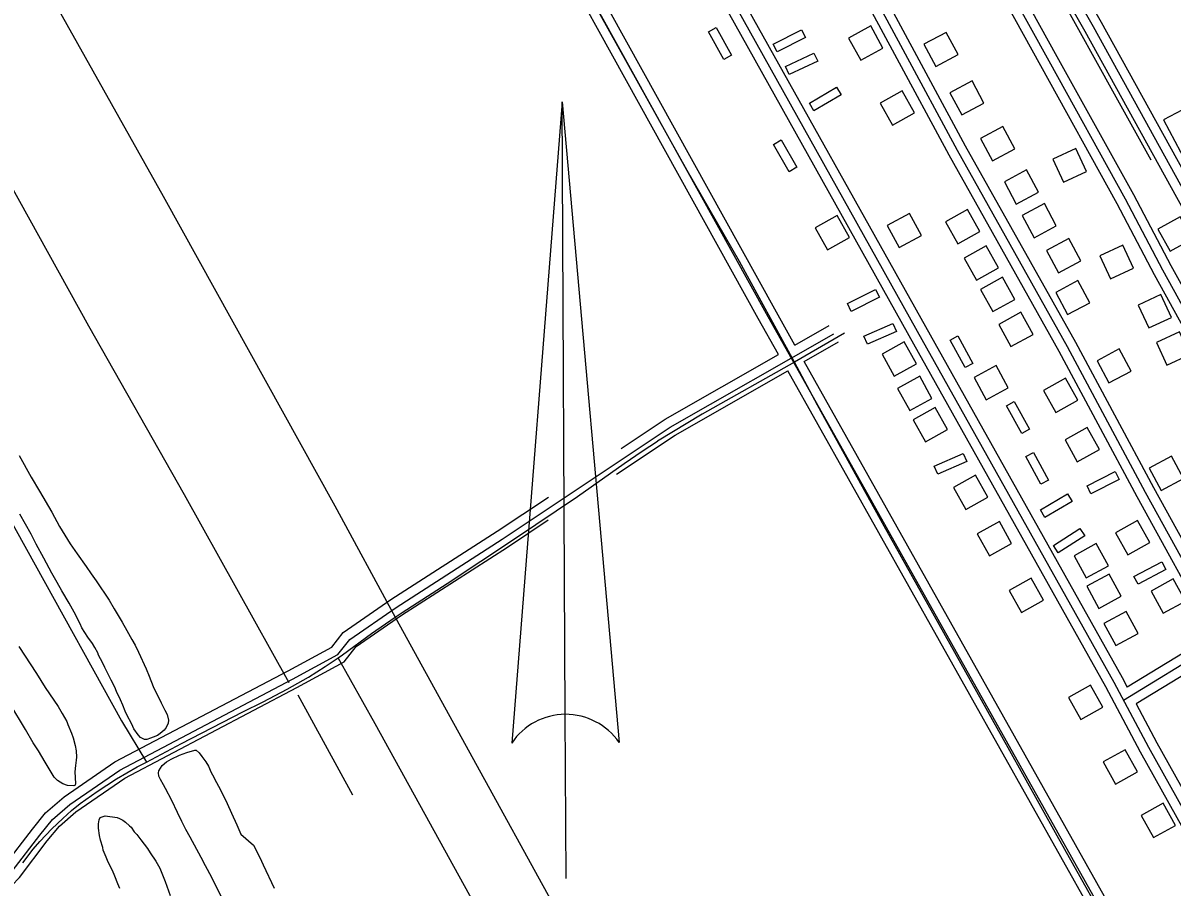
# Model space of a CAD drawing. Extents: x 3445503 to 3483459, y 540493 to 566012.
# Drawn here: x 3477756 to 3479576, y 561066 to 562435 of the extents above; entities that cross this region are included whole.
import ezdxf

# ---------------------------------------------------------------- set-up
doc = ezdxf.new("R2010")
doc.units = 0
for name, color, linetype in [('V-ANNO-SYMB', 7, 'Continuous'), ('V-BLDG-OTLN', 7, 'Continuous'), ('V-DTCH-CNTR', 7, 'Continuous'), ('V-ROAD-CNTR', 7, 'Continuous'), ('V-SITE-VEGE', 7, 'Continuous'), ('V-TOPO-SHOR', 7, 'Continuous')]:
    doc.layers.add(name, color=color, linetype=linetype)

msp = doc.modelspace()

# ---------------------------------------------------------------- linework, layer by layer
at = {"layer": 'V-ANNO-SYMB'}
for p, q in [((3478610.1, 562309.9), (3478530.3, 561294.5)), ((3478610.1, 562309.9), (3478700.3, 561295.4)), ((3478615, 561339.9), (3478610.1, 562309.9)), ((3478610.1, 562309.9), (3478700.3, 561295.4)), ((3478615, 561339.9), (3478610.1, 562309.9)), ((3478616.4, 561080), (3478615, 561339.9))]:
    msp.add_line(p, q, dxfattribs=at)
for start, end in [(90.2917, 146.0862), (34.4971, 90.2917), (34.4971, 90.2805)]:
    msp.add_arc((3478615.6, 561237.2), 102.8, start, end, dxfattribs=at)
at = {"layer": 'V-BLDG-OTLN'}
for points in [[(3478854.3, 562427.8), (3478878.4, 562384), (3478866.1, 562377.3), (3478842, 562421.1)], [(3479118.4, 562395.4), (3479099, 562430.3), (3479064, 562410.9), (3479083.5, 562375.9)], [(3478944.7, 562401.6), (3478989.2, 562424.3), (3478995.6, 562411.9), (3478951, 562389.1)], [(3479183.3, 562401.3), (3479202.2, 562366), (3479237.4, 562384.9), (3479218.6, 562420.2)], [(3478963.8, 562365.9), (3479009.1, 562387.1), (3479015.1, 562374.4), (3478969.8, 562353.2)], [(3479224.3, 562324.6), (3479243.2, 562289.3), (3479278.4, 562308.2), (3479259.6, 562343.4)], [(3479001.9, 562307.9), (3479045, 562333.2), (3479052.1, 562321.1), (3479008.9, 562295.8)], [(3479168.4, 562292.6), (3479149, 562327.6), (3479114, 562308.1), (3479133.4, 562273.2)], [(3479607.6, 562197.2), (3479637.5, 562213), (3479592.8, 562297.4), (3479563, 562281.6)], [(3479273.1, 562252.2), (3479291.9, 562216.9), (3479327.2, 562235.8), (3479308.3, 562271)], [(3478956.9, 562249.7), (3478982, 562206.5), (3478969.9, 562199.4), (3478944.8, 562242.7)], [(3479440.8, 562199.7), (3479424, 562236.1), (3479387.7, 562219.3), (3479404.5, 562183)], [(3479310.7, 562183.4), (3479329.6, 562148.1), (3479364.8, 562167), (3479345.9, 562202.3)], [(3479271.8, 562104.8), (3479252.3, 562139.8), (3479217.4, 562120.3), (3479236.8, 562085.4)], [(3479338.9, 562130.1), (3479357.8, 562094.9), (3479393, 562113.7), (3479374.1, 562149)], [(3479065.4, 562095.1), (3479045.9, 562130), (3479011, 562110.6), (3479030.4, 562075.6)], [(3479125.1, 562114.3), (3479144.3, 562079.2), (3479179.4, 562098.3), (3479160.3, 562133.5)], [(3479573.5, 562073.8), (3479608.5, 562093.3), (3479589, 562128.2), (3479554, 562108.7)], [(3479301.3, 562047.1), (3479281.9, 562082.1), (3479246.9, 562062.7), (3479266.3, 562027.7)], [(3479377.7, 562074.7), (3479396.5, 562039.4), (3479431.8, 562058.3), (3479412.9, 562093.5)], [(3479515.2, 562046.6), (3479498.4, 562082.9), (3479462.1, 562066.1), (3479478.9, 562029.8)], [(3479327.2, 561997.2), (3479307.8, 562032.2), (3479272.8, 562012.8), (3479292.2, 561977.8)], [(3479392, 562008.3), (3479410.8, 561973.1), (3479446.1, 561991.9), (3479427.2, 562027.2)], [(3479113, 562000.5), (3479068.2, 561978.1), (3479062, 561990.6), (3479106.7, 562013)], [(3479575.6, 561968.8), (3479558.8, 562005.1), (3479522.5, 561988.3), (3479539.3, 561952)], [(3479356.2, 561941.8), (3479336.8, 561976.8), (3479301.8, 561957.3), (3479321.2, 561922.4)], [(3479139.6, 561946.3), (3479093.7, 561926.4), (3479088.1, 561939.2), (3479134, 561959.1)], [(3479248.8, 561889.1), (3479224.8, 561932.9), (3479237, 561939.7), (3479261, 561895.8)], [(3479604.6, 561909.7), (3479587.9, 561946), (3479551.6, 561929.2), (3479568.3, 561892.9)], [(3479171.3, 561894.9), (3479151.8, 561929.8), (3479116.9, 561910.3), (3479136.3, 561875.4)], [(3479457.5, 561900), (3479476.3, 561864.8), (3479511.6, 561883.6), (3479492.7, 561918.9)], [(3479262.6, 561873.4), (3479281.7, 561838.3), (3479316.9, 561857.4), (3479297.7, 561892.5)], [(3479196, 561840.5), (3479176.6, 561875.4), (3479141.6, 561855.9), (3479161.1, 561821)], [(3479427, 561837.5), (3479407.6, 561872.5), (3479372.6, 561853.1), (3479392, 561818.1)], [(3479220.7, 561791.1), (3479201.3, 561826), (3479166.3, 561806.6), (3479185.8, 561771.6)], [(3479338.5, 561784.9), (3479313.9, 561828.5), (3479326.1, 561835.4), (3479350.7, 561791.8)], [(3479461.2, 561759.4), (3479441.8, 561794.4), (3479406.8, 561775), (3479426.2, 561740)], [(3479251, 561740.2), (3479205.1, 561720.4), (3479199.6, 561733.3), (3479245.5, 561753.1)], [(3479368.5, 561704.3), (3479344.5, 561748.2), (3479356.8, 561754.9), (3479380.8, 561711.1)], [(3479540.3, 561729.9), (3479559.2, 561694.6), (3479594.5, 561713.5), (3479575.6, 561748.8)], [(3479284.3, 561683.9), (3479264.9, 561718.8), (3479229.9, 561699.3), (3479249.4, 561664.4)], [(3479492.5, 561712), (3479447.9, 561689.4), (3479441.6, 561701.8), (3479486.1, 561724.5)], [(3479367.8, 561663.9), (3479410.9, 561689.3), (3479418, 561677.2), (3479374.9, 561651.8)], [(3479322.2, 561610.6), (3479302.8, 561645.5), (3479267.8, 561626.1), (3479287.3, 561591.1)], [(3479541.2, 561611.9), (3479521.8, 561646.8), (3479486.9, 561627.4), (3479506.3, 561592.4)], [(3479388.3, 561607.6), (3479430.5, 561634.4), (3479438, 561622.6), (3479395.8, 561595.8)], [(3479421.1, 561591.3), (3479440.3, 561556.1), (3479475.4, 561575.3), (3479456.3, 561610.4)], [(3479566.7, 561569.3), (3479522.5, 561545.9), (3479515.9, 561558.3), (3479560.1, 561581.7)], [(3479372.7, 561520.6), (3479353.2, 561555.6), (3479318.3, 561536.1), (3479337.7, 561501.2)], [(3479441.4, 561543), (3479460.5, 561507.8), (3479495.6, 561527), (3479476.5, 561562.1)], [(3479597.4, 561519.4), (3479578, 561554.4), (3479543, 561535), (3479562.4, 561500)], [(3479468.2, 561484), (3479487.4, 561448.9), (3479522.5, 561468), (3479503.4, 561503.1)], [(3479466.8, 561351.2), (3479447.3, 561386.1), (3479412.3, 561366.7), (3479431.8, 561331.7)], [(3479521.6, 561249), (3479502.1, 561284), (3479467.2, 561264.5), (3479486.6, 561229.6)], [(3479581.7, 561164.1), (3479562.2, 561199.1), (3479527.2, 561179.6), (3479546.7, 561144.7)]]:
    msp.add_lwpolyline(points, close=True, dxfattribs=at)
at = {"layer": 'V-DTCH-CNTR'}
for points in [[(3478808.4, 562201.4), (3478532.7, 562696.1), (3478296, 563121.4), (3478012.1, 563630.7), (3477990, 563669.7)], [(3477347.3, 563296.3), (3477648.3, 562748.6), (3477978.1, 562160.9), (3478250.2, 561670), (3478345.9, 561493.8), (3478721, 560812), (3478814.6, 560654.7)], [(3476820.3, 562009.3), (3476762.7, 562154.5), (3476765.5, 562166.9), (3476769.7, 562173.8), (3476771.1, 562182.1), (3476778, 562188.9), (3476884.5, 562235.6), (3476974.4, 562280.9), (3477089.2, 562356.6), (3477104.4, 562362), (3477104.4, 562362), (3477125.1, 562366.1), (3477143, 562366.1), (3477188.6, 562354.9), (3477209.3, 562354.9), (3477223.1, 562356.2), (3477299.1, 562385), (3477314.3, 562387.7), (3477324, 562386.3), (3477501.3, 562071), (3477912.1, 561329.7), (3477951.5, 561264.3)], [(3479598.8, 560787.8), (3479496.5, 560965.8), (3479394.3, 561147.3), (3479316.5, 561286.9), (3479224.7, 561451.3), (3479120.2, 561638.1), (3479014.5, 561829.6), (3478978, 561898), (3478890.9, 562057.1), (3478808.4, 562201.4)], [(3479057.5, 561943.9), (3478978, 561898), (3478831.8, 561815.5), (3478761.1, 561772.5)], [(3477755.7, 561104.9), (3477772.3, 561126.5), (3477782.7, 561138.5), (3477801.8, 561158.4), (3477819.1, 561174.8), (3477833, 561187.8), (3477846.9, 561199), (3477873.8, 561217.9), (3477904.2, 561237.8), (3477937.1, 561256.7), (3477951.5, 561264.3), (3478007.4, 561293.7), (3478104.5, 561343.7), (3478136.6, 561360), (3478174.7, 561379.8), (3478208.5, 561398.8), (3478234.6, 561416), (3478255.4, 561429.6), (3478262.3, 561434.1), (3478308.3, 561467.8), (3478345.9, 561493.8), (3478356.9, 561501.4), (3478428, 561547.1), (3478534.7, 561617.8), (3478634.5, 561685), (3478708.2, 561737.5), (3478737.1, 561756.7), (3478761.1, 561772.5)], [(3478803.3, 560440), (3478549.1, 560899.1), (3478314.1, 561325.1), (3478255.4, 561429.6)]]:
    msp.add_lwpolyline(points, dxfattribs=at)
at = {"layer": 'V-ROAD-CNTR'}
for points in [[(3478323.4, 563870), (3478459.8, 563630.7), (3478598.4, 563381.5), (3478710.7, 563179.9), (3478904.9, 562829.2), (3479063.6, 562553), (3479235.7, 562233.4), (3479410.1, 561922.5), (3479533.6, 561692), (3479648.2, 561484.6), (3479696.5, 561400.7), (3479901.5, 561038.3), (3480064.1, 560739.1), (3480363.3, 560202.9), (3480423, 560098.7)], [(3478310.3, 563862.5), (3478446.7, 563623.3), (3478585.3, 563374.2), (3478697.6, 563172.6), (3478891.9, 562821.9), (3479050.4, 562545.7), (3479222.6, 562226.2), (3479396.9, 561915.3), (3479520.4, 561684.9), (3479641.7, 561465.4)], [(3479850.1, 561524.7), (3479774.5, 561660.1), (3479609.8, 561956.3), (3479561.7, 562043.4), (3479502.7, 562155.8), (3479381.5, 562374.3), (3479241.5, 562627.7), (3479114.8, 562856.6), (3478922.3, 563198.8), (3478800.8, 563418.3), (3478702.4, 563580.2), (3478628.9, 563714.5), (3478556.3, 563843.5), (3478385.2, 563761.5)], [(3478406.2, 563754.9), (3478472.9, 563638.1), (3478611.6, 563388.8), (3478723.8, 563187.2), (3478918, 562836.6), (3479076.7, 562560.3), (3479248.8, 562240.7), (3479423.2, 561929.7), (3479546.8, 561699.2), (3479661.3, 561492), (3479668.2, 561479.9)], [(3478978.9, 561924.9), (3478946.9, 561981.7), (3478421.5, 562930.1), (3478010.1, 563670.1)], [(3478952.8, 561910), (3478920.7, 561967.1), (3478395.2, 562915.6), (3477983.9, 563655.6)], [(3480645.8, 558901), (3480147.2, 559799.8), (3480075.6, 559938.1), (3479461.1, 561035.9), (3478933.8, 561974.4), (3478408.3, 562922.8), (3477997, 563662.9)], [(3479853.3, 561549.8), (3479787.6, 561667.4), (3479622.9, 561963.6), (3479574.9, 562050.6), (3479515.9, 562162.9), (3479394.6, 562381.6), (3479254.6, 562635), (3479127.9, 562864), (3478935.4, 563206.1), (3478813.8, 563425.8), (3478739, 563548.8)], [(3479824.4, 561540), (3479761.4, 561652.8), (3479596.7, 561949), (3479548.5, 562036.3), (3479489.5, 562148.7), (3479368.3, 562367.1), (3479228.4, 562620.5), (3479101.7, 562849.3), (3478909.2, 563191.5), (3478787.8, 563410.7), (3478711.9, 563535.6)], [(3478508.3, 563136.7), (3478662.5, 562861.8), (3478875.6, 562478.8), (3479172.5, 561947.1), (3479484, 561391.1), (3479539.1, 561288), (3479808.9, 560804.7), (3480142.3, 560209.2), (3480250.5, 560017.9), (3480308.2, 559915.3), (3480479.2, 559614.3), (3480605.2, 559383.2), (3480820.6, 559003.1), (3481053.8, 558588.6), (3481109.2, 558496.5)], [(3478521.4, 563144), (3478675.6, 562869.1), (3478888.7, 562486.1), (3479185.6, 561954.5), (3479497.1, 561398.3), (3479505.3, 561383)], [(3478495.2, 563129.4), (3478649.4, 562854.5), (3478862.5, 562471.5), (3479159.4, 561939.8), (3479470.8, 561383.9), (3479525.9, 561280.8), (3479795.8, 560797.4), (3480129.3, 560201.9), (3480237.4, 560010.5), (3480246.1, 559995.1)], [(3479908.2, 561574.8), (3479868.3, 561643.4), (3479438.7, 562421.3), (3479092.8, 563027.7)], [(3480132.1, 561219.1), (3479881.4, 561650.8), (3479451.8, 562428.7), (3479105.8, 563035.1)], [(3479933.8, 561590.5), (3479894.4, 561658.2), (3479464.8, 562436), (3479118.8, 563042.6)], [(3481057.2, 562416.8), (3481031.7, 562399.4), (3481003.9, 562362.5), (3480910.8, 562223.3), (3480889.1, 562196.3), (3480871.5, 562183.9), (3480714.2, 562078.3), (3480537, 561968.3), (3480459, 561919.9), (3480279, 561807.9), (3480196.6, 561758.2), (3480112.2, 561707.7), (3480052.2, 561660.7), (3480007, 561623.9), (3479964.1, 561593), (3479930.1, 561569.9), (3479887, 561545.6), (3479829.6, 561525.9), (3479770.9, 561511.5), (3479713.4, 561487.4), (3479639.5, 561447.2), (3479499.5, 561361.9)], [(3478978.9, 561924.9), (3479033.3, 561955.9)], [(3477300.1, 560817.3), (3477661.8, 561028.9), (3477694, 561049.7), (3477716.1, 561067.2), (3477738.8, 561091.5), (3477782.8, 561148.6), (3477802.9, 561173.6), (3477830.5, 561197.3), (3477909.4, 561251.8), (3478183, 561395.7), (3478254.9, 561434.9), (3478273.7, 561458.3), (3478347.3, 561509.3), (3478515.4, 561617.4), (3478781.1, 561794.9), (3479040.7, 561942.9)], [(3478993.6, 561898.7), (3479048.1, 561929.8)], [(3478703.7, 561761.2), (3478773.3, 561807.7), (3478952.8, 561910)], [(3480266.4, 559615.8), (3480160.4, 559806.9), (3480088.8, 559945.2), (3479474.2, 561043.2), (3478993.6, 561898.7)], [(3478696.4, 561720.2), (3478789, 561782.1), (3478967.5, 561883.9)], [(3480232.7, 559614.6), (3480134, 559792.7), (3480062.4, 559931), (3479448, 561028.5), (3478967.5, 561883.9)], [(3477305.7, 560838), (3477654, 561041.7), (3477685.2, 561061.9), (3477705.9, 561078.2), (3477727.4, 561101.2), (3477771.1, 561157.9), (3477792, 561184.1), (3477821.3, 561209.2), (3477901.6, 561264.7), (3478175.9, 561408.9), (3478245.1, 561446.6), (3478263.4, 561469.4), (3478339, 561521.8), (3478507.2, 561629.9), (3478588.5, 561684.2)], [(3477319.9, 560811.5), (3477669.7, 561016.1), (3477702.7, 561037.5), (3477726.3, 561056.1), (3477750.3, 561081.8), (3477794.6, 561139.4), (3477813.7, 561163.1), (3477839.7, 561185.4), (3477917.2, 561239), (3478190.1, 561382.5), (3478264.7, 561423.1), (3478284.1, 561447.2), (3478355.6, 561496.8), (3478523.6, 561604.8), (3478588.1, 561647.9)], [(3479641.7, 561465.4), (3479632, 561460.2), (3479505.3, 561383)], [(3479656.6, 561440), (3479519.4, 561356.5)], [(3479519.4, 561356.5), (3479552.2, 561295.1), (3479822, 560812.1), (3480155.4, 560216.6), (3480263.5, 560025.2), (3480302.8, 559955.5)]]:
    msp.add_lwpolyline(points, dxfattribs=at)
at = {"layer": 'V-SITE-VEGE'}
for p, q in [((3477749.8, 561750.1), (3477769.2, 561715.7)), ((3477769.2, 561715.7), (3477782.5, 561693.6)), ((3477782.5, 561693.6), (3477801.6, 561660.2)), ((3477760, 561641.2), (3477751, 561657.1)), ((3477801.6, 561660.2), (3477813.9, 561637.4)), ((3477769.3, 561625.2), (3477760, 561641.2)), ((3477777.2, 561609.6), (3477769.3, 561625.2)), ((3477813.9, 561637.4), (3477830.8, 561610.2)), ((3477789.1, 561587.2), (3477777.2, 561609.6)), ((3477830.8, 561610.2), (3477842, 561594.3)), ((3477842, 561594.3), (3477856.4, 561574.3)), ((3477801.7, 561563.6), (3477789.1, 561587.2)), ((3477856.4, 561574.3), (3477864.3, 561562.4)), ((3477810.3, 561548.8), (3477801.7, 561563.6)), ((3477864.3, 561562.4), (3477872.2, 561551.5)), ((3477817.5, 561535.4), (3477810.3, 561548.8)), ((3477829.4, 561516.2), (3477817.5, 561535.4)), ((3477872.2, 561551.5), (3477892.4, 561521)), ((3477837, 561502), (3477829.4, 561516.2)), ((3477892.4, 561521), (3477900.7, 561506.9)), ((3477846.7, 561483.2), (3477837, 561502)), ((3477900.7, 561506.9), (3477913.3, 561485.9)), ((3477849.2, 561477), (3477846.7, 561483.2)), ((3477913.3, 561485.9), (3477920.8, 561472.8)), ((3477858.9, 561462.2), (3477849.2, 561477)), ((3477866.1, 561452), (3477858.9, 561462.2)), ((3477920.8, 561472.8), (3477928.7, 561458.3)), ((3477749.6, 561447.6), (3477777.7, 561404.5)), ((3477869.7, 561445.9), (3477866.1, 561452)), ((3477874.4, 561437.5), (3477869.7, 561445.9)), ((3477928.7, 561458.3), (3477933.8, 561449.6)), ((3477933.8, 561449.6), (3477939.2, 561438.4)), ((3477875.9, 561433.9), (3477874.4, 561437.5)), ((3477882, 561422.3), (3477875.9, 561433.9)), ((3477939.2, 561438.4), (3477951, 561412.3)), ((3477885.9, 561414), (3477882, 561422.3)), ((3477892, 561401.7), (3477885.9, 561414)), ((3477951, 561412.3), (3477956.1, 561400.4)), ((3477777.7, 561404.5), (3477791.4, 561382.4)), ((3477896, 561394), (3477892, 561401.7)), ((3477901.4, 561382.8), (3477896, 561394)), ((3477956.1, 561400.4), (3477962.5, 561384.1)), ((3477791.4, 561382.4), (3477812, 561352.3)), ((3477904.3, 561375.9), (3477901.4, 561382.8)), ((3477910.7, 561362.9), (3477904.3, 561375.9)), ((3477962.5, 561384.1), (3477966.9, 561374.3)), ((3477966.9, 561374.3), (3477973, 561362.7)), ((3477760.1, 561315.9), (3477735.3, 561356.9)), ((3477812, 561352.3), (3477818.4, 561341.4)), ((3477914, 561354.6), (3477910.7, 561362.9)), ((3477917.9, 561344.8), (3477914, 561354.6)), ((3477973, 561362.7), (3477974.8, 561358)), ((3477974.8, 561358), (3477980.9, 561346.8)), ((3477818.4, 561341.4), (3477825.3, 561328.8)), ((3477920.4, 561339.3), (3477917.9, 561344.8)), ((3477928.4, 561324.5), (3477920.4, 561339.3)), ((3477980.9, 561346.8), (3477984.5, 561339.9)), ((3477984.5, 561339.9), (3477986.6, 561330.8)), ((3477772.4, 561294.6), (3477760.1, 561315.9)), ((3477825.3, 561328.8), (3477827.1, 561324.1)), ((3477827.1, 561324.1), (3477832.8, 561310.3)), ((3477931.6, 561317.2), (3477928.4, 561324.5)), ((3477938.4, 561307.5), (3477931.6, 561317.2)), ((3477983, 561318.9), (3477979.7, 561314.9)), ((3477985.9, 561325.8), (3477983, 561318.9)), ((3477986.6, 561330.8), (3477985.9, 561325.8)), ((3477832.8, 561310.3), (3477835.7, 561302.7)), ((3477835.7, 561302.7), (3477838.9, 561290.7)), ((3477942.4, 561303.5), (3477938.4, 561307.5)), ((3477948.6, 561300.2), (3477942.4, 561303.5)), ((3477952.2, 561300.2), (3477948.6, 561300.2)), ((3477958, 561302.3), (3477952.2, 561300.2)), ((3477962.3, 561303.8), (3477958, 561302.3)), ((3477969.2, 561306.6), (3477962.3, 561303.8)), ((3477973.5, 561309.5), (3477969.2, 561306.6)), ((3477979.7, 561314.9), (3477973.5, 561309.5)), ((3477780.6, 561282.2), (3477772.4, 561294.6)), ((3477791.1, 561264.1), (3477780.6, 561282.2)), ((3477838.9, 561290.7), (3477840.3, 561282.4)), ((3477840.3, 561282.4), (3477840.7, 561272.3)), ((3477805.5, 561240.6), (3477791.1, 561264.1)), ((3477840.3, 561267.6), (3477839.2, 561258.9)), ((3477840.7, 561272.3), (3477840.3, 561267.6)), ((3477839.2, 561258.9), (3477838.1, 561248.8)), ((3477838.1, 561248.8), (3477839.1, 561230.3)), ((3477810.5, 561235.1), (3477805.5, 561240.6)), ((3477819.2, 561230), (3477810.5, 561235.1)), ((3477826.8, 561227.5), (3477819.2, 561230)), ((3477836.6, 561226.7), (3477826.8, 561227.5)), ((3477838.7, 561227.8), (3477836.6, 561226.7)), ((3477839.1, 561230.3), (3477838.7, 561227.8))]:
    msp.add_line(p, q, dxfattribs=at)
for points in [[(3478074.8, 561041.9), (3478055, 561081.4), (3478045.3, 561100.2), (3478038.1, 561113.3), (3478020.8, 561145.5), (3478014, 561157.8), (3478007.9, 561170.1), (3478001, 561184.3), (3477992, 561203.5), (3477981.6, 561222.7), (3477978.7, 561228.5), (3477974.1, 561236.8), (3477971.5, 561242.2), (3477970.5, 561247.3), (3477971.2, 561250.6), (3477976.3, 561259.2), (3477983.5, 561264.6), (3477990.8, 561269), (3478003.8, 561275.4), (3478015.8, 561279.4), (3478028.1, 561283), (3478030.6, 561283), (3478035.3, 561279), (3478039.6, 561273.2), (3478045.8, 561264.5), (3478050.1, 561257.9), (3478054.4, 561247.8), (3478056.2, 561244.2), (3478062.7, 561231.9), (3478068.8, 561220.6), (3478079.6, 561198.9), (3478086.4, 561183.7), (3478095, 561164.8), (3478101.1, 561150.3)], [(3477909.5, 561064.1), (3477906.3, 561071.7), (3477901.6, 561083.6), (3477897.7, 561092.7), (3477891.2, 561105.7), (3477887.6, 561113.7), (3477883.3, 561124.9), (3477882.6, 561129.3), (3477879, 561140.5), (3477877.2, 561148.1), (3477875.8, 561159.7), (3477875.8, 561166.6), (3477876.9, 561173.1), (3477878.4, 561176.7), (3477886.3, 561179.2), (3477905.1, 561176.6), (3477909.1, 561175.1), (3477914.2, 561172.6), (3477918.5, 561169), (3477925, 561163.2), (3477927.2, 561161.3), (3477932.2, 561154.1), (3477936.2, 561149.4), (3477942.7, 561141.4), (3477953.1, 561127.3), (3477957.8, 561120.7), (3477966.4, 561107.3), (3477972.6, 561096.1), (3477981.5, 561075.1), (3477989.1, 561053)], [(3478101.1, 561150.3), (3478121.4, 561132.9), (3478131.4, 561113), (3478136.8, 561101.8), (3478154.1, 561064.8)]]:
    msp.add_lwpolyline(points, dxfattribs=at)
at = {"layer": 'V-TOPO-SHOR'}
msp.add_line((3478278.4, 561211.8), (3478191.8, 561370.1), dxfattribs=at)
for points in [[(3478177.7, 561390), (3478012, 561687.6), (3477860.5, 561954.9), (3477701.4, 562241.1), (3477560.2, 562491.3), (3477430.3, 562728.2), (3477278.7, 563005.9), (3477102.6, 563310.1), (3476955.8, 563578.3), (3476870.2, 563737.6)], [(3479543.3, 562217.5), (3479485.2, 562322.4), (3479399.2, 562478), (3479298.8, 562658.3), (3479290.7, 562674.2)]]:
    msp.add_lwpolyline(points, dxfattribs=at)

doc.saveas('drawing.dxf')
